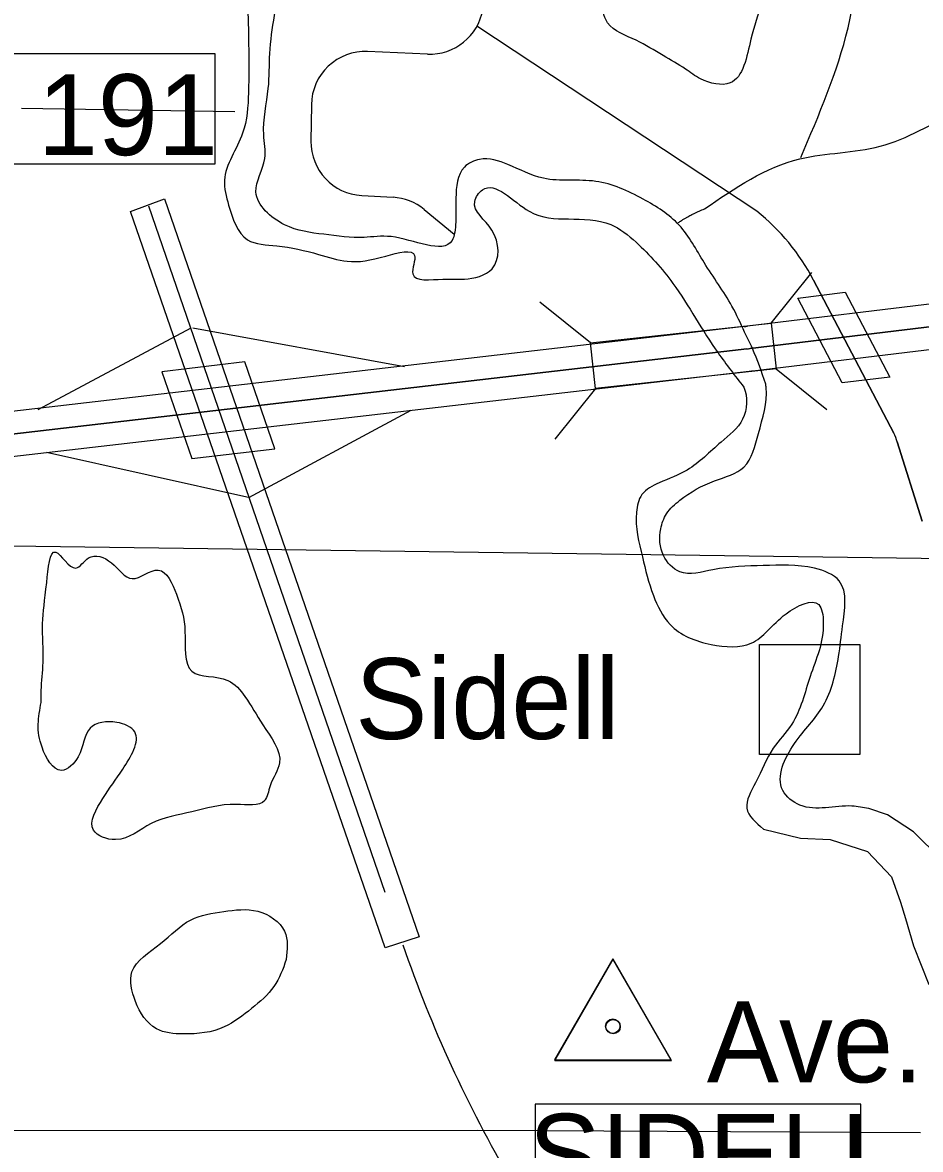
# Model space of a CAD drawing. Extents: x 408847 to 817539, y 923858 to 1151780.
# Drawn here: x 541758 to 546759, y 1005294 to 1011568 of the extents above; entities that cross this region are included whole.
import ezdxf

# ---------------------------------------------------------------- set-up
doc = ezdxf.new("R2010")
doc.units = 0
for name, color, linetype in [('Bridges', 7, 'Continuous'), ('County Route Divided Highway Outline and Fill', 7, 'Continuous'), ('County Routes Highway Center Lines', 7, 'Continuous'), ('Interstate Divided Highway Outline and Fill', 7, 'Continuous'), ('Interstate Ramps', 7, 'Continuous'), ('Interstates Related Text', 7, 'Continuous'), ('Lakes and Ponds', 7, 'Continuous'), ('Level 39', 7, 'Continuous'), ('Level 4', 7, 'Continuous'), ('Level 47', 7, 'Continuous'), ('Level 8', 7, 'Continuous'), ('Local Roads Paved', 7, 'Continuous'), ('Local Roads Related Text', 7, 'Continuous'), ('Masks for Road Features', 7, 'Continuous'), ('Masks for Text', 7, 'Continuous'), ('Narrow River Creek and Branch and Slough', 7, 'Continuous'), ('Section Lines', 7, 'Continuous'), ('Triangulation Station', 7, 'Continuous')]:
    doc.layers.add(name, color=color, linetype=linetype)

msp = doc.modelspace()

# ---------------------------------------------------------------- linework, layer by layer
at = {"layer": 'Bridges'}
for p, q in [((545927.5, 1009894.9), (546154.1, 1010177.2)), ((544921.5, 1009784.8), (544639.1, 1010011.4)), ((542996.5, 1009678.7), (542533.2, 1009624)), ((543163.9, 1009195.2), (542996.5, 1009678.7)), ((545955.3, 1009640.4), (546237.6, 1009413.8)), ((542533.2, 1009624), (542701.2, 1009140.4)), ((544949.3, 1009530.3), (544722.7, 1009248)), ((542701.2, 1009140.4), (543163.9, 1009195.2))]:
    msp.add_line(p, q, dxfattribs=at)
for points in [[(540594.2, 1011395.8), (542828.1, 1011395.8), (542828.1, 1010779.8), (540594.2, 1010779.8)], [(544921.5, 1009784.8), (545927.5, 1009894.9), (545955.3, 1009640.4), (544949.3, 1009530.3)]]:
    msp.add_lwpolyline(points, close=True, dxfattribs=at)
at = {"layer": 'County Route Divided Highway Outline and Fill'}
for p, q in [((542359, 1010515.9), (542548.8, 1010587.4)), ((542548.8, 1010587.4), (543967.8, 1006478.4)), ((543777.3, 1006417.4), (542359, 1010515.9)), ((543967.8, 1006478.4), (543777.3, 1006417.4))]:
    msp.add_line(p, q, dxfattribs=at)
at = {"layer": 'County Routes Highway Center Lines'}
msp.add_arc((550688.3, 1008766.4), 7200, 198.90151, 210.4328, dxfattribs=at)
at = {"layer": 'Interstate Divided Highway Outline and Fill'}
for p, q in [((548871.8, 1010249.9), (545795.3, 1009877.4)), ((545825.3, 1009629.3), (548903.4, 1010001.9)), ((545777, 1009875.3), (540251.8, 1009236.1)), ((540280.6, 1008987.7), (545805.7, 1009626.9))]:
    msp.add_line(p, q, dxfattribs=at)
for radius in [3475, 3725]:
    msp.add_arc((545377.7, 1013327.3), radius, 276.59899, 276.90234, dxfattribs=at)
at = {"layer": 'Interstate Ramps'}
for p, q in [((541844.8, 1009414.9), (542697.7, 1009869.1)), ((542706.9, 1009869.1), (543885.4, 1009653.5)), ((543018.7, 1008923.9), (543922, 1009410.3)), ((541890.7, 1009176.3), (543023.3, 1008923.9))]:
    msp.add_line(p, q, dxfattribs=at)
at = {"layer": 'Lakes and Ponds'}
for points in [[(547058.1, 1006236.9), (547017.7, 1006336.7), (546997.9, 1006361.4), (546968.2, 1006413.5), (546955.8, 1006490.3), (546930.1, 1006567.3), (546910.3, 1006696.2), (546903.8, 1006819.9), (546898.9, 1006849.6), (546871.6, 1006911.5), (546720.6, 1007062.7), (546574.5, 1007156.9), (546470.8, 1007191.8)], [(545884.7, 1007078), (546091.7, 1007028), (546256.6, 1007020.8), (546464.6, 1006953.9), (546598.3, 1006812.6), (546647.8, 1006671.4), (546675.8, 1006579.4), (546720.4, 1006428.3), (546805, 1006212.6)]]:
    msp.add_lwpolyline(points, dxfattribs=at)
for points in [[(542319.4, 1013778.7), (542336.9, 1013666.6), (542432.4, 1013566.1), (542516, 1013483.8), (542605.3, 1013325.3), (542718.6, 1013182.7), (542899.9, 1013048), (543115.3, 1012933), (543250.8, 1012844.5), (543302.4, 1012740.2), (543341.8, 1012619.9), (543327.4, 1012495.9), (543228.9, 1012348.1), (543104.5, 1012226.5), (543066.1, 1012114.6), (543027.5, 1011962.6), (543012.3, 1011676.4), (543017.4, 1011448.2), (543016.3, 1011178), (542983.5, 1010952), (542882.5, 1010690.1), (542905.9, 1010551.9), (543011.1, 1010359.4), (543174.2, 1010324.8), (543406.4, 1010277.5), (543566.1, 1010239.2), (543782, 1010268.4), (543941.9, 1010271.8), (543931, 1010170), (544098.7, 1010139.9), (544219.1, 1010139.9), (544373.3, 1010198.1), (544372.1, 1010412.2), (544276.8, 1010572.7), (544319.1, 1010636.6), (544580.4, 1010517.5), (544798, 1010474.7), (545033.7, 1010443.8), (545175.1, 1010345.1), (545380.1, 1010116.2), (545505.9, 1009922.8)], [(545779.2, 1009844.6), (545709.3, 1009988.8), (545554.4, 1010231.6), (545415.3, 1010440.3), (545214.1, 1010585.2), (544950.7, 1010684.3), (544659, 1010701.4), (544461.5, 1010778.2), (544303.8, 1010806.8), (544219.1, 1010763.5), (544171.8, 1010591.5), (544170.5, 1010457.1), (544150.1, 1010355), (543810.6, 1010376.4), (543660.1, 1010372.1), (543436.5, 1010389.3), (543217.2, 1010442.7), (543058.1, 1010625.4), (543106.8, 1010811.4), (543101.1, 1010944.1), (543126.9, 1011202.1), (543135.5, 1011395.6), (543200.8, 1011817.8), (543268, 1012131.8), (543342.7, 1012333.7), (543441.8, 1012629.6), (543396.8, 1012863.9), (543217.7, 1013050.7), (543028.4, 1013193.6), (542857.1, 1013332.3), (542692, 1013525.1), (542540.7, 1013655.8), (542421.3, 1013772.3)], [(545235.4, 1011914.2), (545117.3, 1011872.6), (545042.4, 1011864.8), (545018.3, 1011837.6), (544988.1, 1011789.4), (544982, 1011698.8), (545016.7, 1011567.4), (545175.2, 1011469.4), (545326.1, 1011384.9), (545449.8, 1011309.5), (545534.3, 1011255.2), (545698.2, 1011231.9), (545815.1, 1011475.6), (545875.9, 1011675.5), (545968.7, 1011913.4), (546045.3, 1012071.2), (546065.9, 1012223.3), (545868, 1012208), (545675.6, 1012074.6), (545509.4, 1011991.2), (545355.4, 1011943.7), (545235.4, 1011914.2)], [(545505.9, 1009922.8), (545632, 1009728.9), (545775.1, 1009538.9)], [(545897, 1009556), (545822.9, 1009754.5), (545779.2, 1009844.6)], [(545775.1, 1009538.9), (545775.4, 1009538.2), (545768.7, 1009360.1), (545648.3, 1009232.5), (545459.8, 1009077), (545303.7, 1009005.6), (545207.5, 1008939.9), (545177.1, 1008841.9), (545210.1, 1008593.6), (545271.2, 1008379.2), (545364.5, 1008216.7), (545593.8, 1008105.8), (545815.7, 1008112.9), (546010.1, 1008276.3), (546192.2, 1008327.7), (546217.8, 1008229.5), (546144.6, 1007927.5), (546041.7, 1007661.7), (545939.2, 1007528), (545840.5, 1007336.2), (545792, 1007194.3), (545884.7, 1007078)], [(546470.8, 1007191.8), (546377.5, 1007206.1), (546087.8, 1007211.2), (545992.2, 1007293.6), (546057.2, 1007553.6), (546217.9, 1007765.1), (546302.9, 1008039), (546325.6, 1008209.1), (546306.6, 1008459.3), (546169, 1008529.9), (545883.3, 1008545), (545603.5, 1008522.1), (545418.3, 1008510.6), (545327.4, 1008601.6), (545312.6, 1008749.3), (545344.9, 1008833.3), (545419.2, 1008909.1), (545611.4, 1009016.4), (545775.6, 1009093.9), (545856.3, 1009279.7), (545899.3, 1009535.7), (545897, 1009556)], [(541861.8, 1007783.6), (541845.3, 1007661.6), (541866.8, 1007533.4), (541974.2, 1007404.9), (542068.4, 1007480.6), (542135, 1007640.5), (542283, 1007672), (542382.7, 1007619.5), (542315.9, 1007411.6), (542205.4, 1007247.9), (542152.7, 1007072), (542276.4, 1007019.5), (542474.6, 1007108.8), (542700.7, 1007174), (542948.6, 1007215.1), (543106.6, 1007236.5), (543136.9, 1007318.4), (543189.3, 1007446.3), (543096.3, 1007658.9), (542997, 1007815.4), (542901.4, 1007905.8), (542701.8, 1007956.6), (542662.7, 1008178.9), (542615.6, 1008385.3), (542514.2, 1008519.8), (542368.1, 1008472.3), (542252.6, 1008560.8), (542124.8, 1008587.3), (542054.7, 1008531.5), (541943.1, 1008620), (541892.5, 1008450.1), (541869.6, 1008220), (541872.7, 1008005.8), (541862.1, 1007849.7), (541861.8, 1007783.6)], [(543226.8, 1006351.3), (543217.5, 1006509.5), (543068.1, 1006620.2), (542878.2, 1006618.9), (542694.2, 1006571.6), (542525.8, 1006440.1), (542367.3, 1006282.6), (542386.6, 1006118.4), (542503.9, 1005965.8), (542653.7, 1005937.2), (542881.6, 1005976.4), (543033.9, 1006079.9), (543158.3, 1006201.5), (543226.8, 1006351.3)]]:
    msp.add_spline(points, degree=3, dxfattribs=at)
at = {"layer": 'Level 39'}
msp.add_lwpolyline([(545863.1, 1008105.7), (546421.8, 1008105.7), (546421.8, 1007493.6), (545863.1, 1007493.6)], close=True, dxfattribs=at)
at = {"layer": 'Level 4'}
for p, q in [((545810.3, 1009753.3), (549296.8, 1010175.4)), ((549296.8, 1010175.4), (545810.3, 1009753.3)), ((540266.2, 1009111.9), (545791.4, 1009751.1)), ((545791.4, 1009751.1), (540266.2, 1009111.9))]:
    msp.add_line(p, q, dxfattribs=at)
for radius in [3475, 3475, 3475, 3475, 3475, 3475, 3475, 3600, 3600, 3725, 3725]:
    msp.add_arc((545377.7, 1013327.3), radius, 276.59899, 276.90234, dxfattribs=at)
at = {"layer": 'Level 8'}
msp.add_line((542459.3, 1010548.2), (543776.2, 1006727.2), dxfattribs=at)
at = {"layer": 'Local Roads Paved'}
for p, q in [((545846.9, 1010518.2), (544288.6, 1011547.7)), ((545846.9, 1010518.2), (544288.6, 1011547.7)), ((544013, 1011392.7), (543679.6, 1011406.9)), ((544013, 1011392.7), (543679.6, 1011406.9)), ((543366.8, 1011110.9), (543364.3, 1010908.5)), ((543366.8, 1011110.9), (543364.3, 1010908.5)), ((543647.4, 1010605.2), (543821.6, 1010595.4)), ((543647.4, 1010605.2), (543821.6, 1010595.4)), ((543994.7, 1010528.1), (544162.2, 1010391)), ((543994.7, 1010528.1), (544162.2, 1010391)), ((546609.9, 1009282), (546164, 1010134.5)), ((546164, 1010134.5), (546609.9, 1009282)), ((546769.3, 1008793), (546630.1, 1009233.4)), ((546630.1, 1009233.4), (546769.3, 1008793)), ((536381.9, 1005396), (544289.7, 1005401.5)), ((536381.9, 1005396), (544289.7, 1005401.5)), ((536381.9, 1005396), (544289.7, 1005401.5)), ((544289.7, 1005401.5), (546759, 1005389.5)), ((544289.7, 1005401.5), (546759, 1005389.5))]:
    msp.add_line(p, q, dxfattribs=at)
for centre, radius, start, end in [((544025.8, 1011692.4), 300, 267.55425, 350.44239), ((544025.8, 1011692.4), 300, 267.55425, 350.44239), ((543666.8, 1011107.2), 300, 87.5542, 179.27979), ((543666.8, 1011107.2), 300, 87.5542, 179.27979), ((543664.3, 1010904.7), 300, 179.27977, 266.78171), ((543664.3, 1010904.7), 300, 179.27977, 266.78171), ((543804.8, 1010295.9), 300, 50.7053, 86.78191), ((543804.8, 1010295.9), 300, 50.7053, 86.78191), ((545100.6, 1009578.4), 1200, 27.6077, 51.54836), ((545100.6, 1009578.4), 1200, 27.6077, 51.54836), ((546344, 1009143), 300, 17.54609, 27.60763), ((546344, 1009143), 300, 17.54609, 27.60763)]:
    msp.add_arc(centre, radius, start, end, dxfattribs=at)
at = {"layer": 'Masks for Road Features'}
msp.add_lwpolyline([(544613.6, 1005007.6), (546427.6, 1005007.6), (546427.6, 1005546.7), (544613.6, 1005546.7)], close=True, dxfattribs=at)
at = {"layer": 'Masks for Text'}
for p, q in [((546075.4, 1010034.3), (546339.9, 1010067.9)), ((546322.4, 1009561.9), (546075.4, 1010034.3)), ((546339.9, 1010067.9), (546588, 1009593.6)), ((546588, 1009593.6), (546322.4, 1009561.9))]:
    msp.add_line(p, q, dxfattribs=at)
at = {"layer": 'Narrow River Creek and Branch and Slough'}
msp.add_line((541751.8, 1011091.6), (542941.1, 1011072.9), dxfattribs=at)
for points in [[(545555.9, 1010530.8), (546088, 1010809.6), (546534.3, 1010879.5), (546967.3, 1011073.6), (548686.4, 1011309.4), (549439.1, 1011459.9), (550200.1, 1012084.7), (550446.5, 1012163.6), (550943.1, 1012303.3), (551490.7, 1012636.9), (551914.1, 1013321.5), (552212.3, 1013770.5), (553294.1, 1014878.1)], [(546092.1, 1010817.8), (546355.6, 1011538.9), (546441.9, 1012421.3), (546551.7, 1013205.5), (546771.3, 1013544.7), (547297.7, 1014024.6), (547492.4, 1014183.8)], [(545410.3, 1010454.6), (545427.6, 1010466.1), (545443, 1010475.7), (545456.6, 1010483.6), (545480.7, 1010496.8), (545499.2, 1010506), (545527.3, 1010518.9), (545555.9, 1010530.8)]]:
    msp.add_spline(points, degree=3, dxfattribs=at)
at = {"layer": 'Section Lines'}
msp.add_line((541695.4, 1008655.3), (547093.2, 1008582.5), dxfattribs=at)
at = {"layer": 'Triangulation Station'}
for p, q in [((544722.2, 1005790), (545047.2, 1006352.9)), ((545372.2, 1005790), (545047.2, 1006352.9)), ((544722.2, 1005790), (545372.2, 1005790))]:
    msp.add_line(p, q, dxfattribs=at)
msp.add_lwpolyline([(545045.2, 1006356), (544720.2, 1005793.1), (545370.2, 1005793.1)], close=True, dxfattribs=at)
for centre in [(545045.2, 1005980.7), (545047.2, 1005977.7)]:
    msp.add_circle(centre, 40, dxfattribs=at)

# ---------------------------------------------------------------- texts
at = {"layer": 'Interstates Related Text'}
msp.add_text('Exit 191', height=450, dxfattribs=at).set_placement((540672.3, 1010830.5))
at = {"layer": 'Level 39'}
msp.add_text('Sidell', height=450, dxfattribs=at).set_placement((543611.1, 1007579.5))
at = {"layer": 'Level 47'}
msp.add_text('SIDELL', height=450, rotation=359.99999, dxfattribs=at).set_placement((544576.8, 1005042.6))
at = {"layer": 'Local Roads Related Text'}
msp.add_text('Ave.', height=450, rotation=359.99999, dxfattribs=at).set_placement((545569.3, 1005668.4))

doc.saveas('drawing.dxf')
